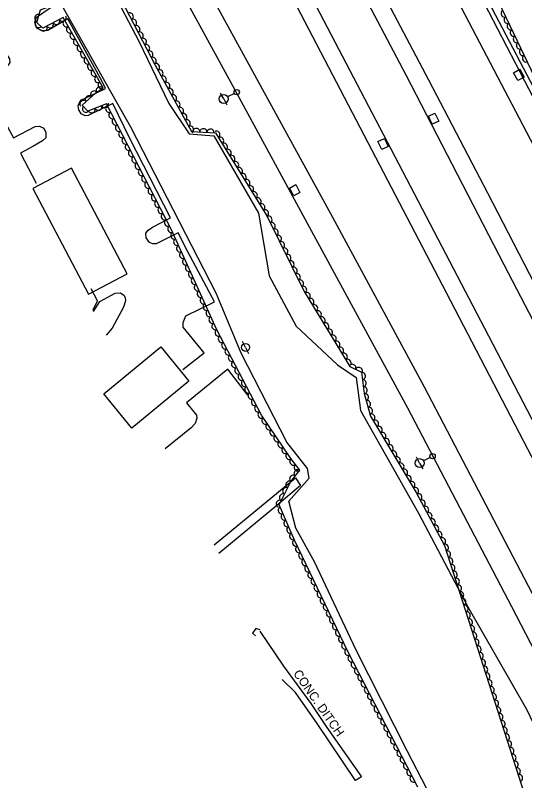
# Model space of a CAD drawing. Extents: x 1722896 to 1754269, y 648279 to 666297.
# Drawn here: x 1727002.5 to 1727288.7, y 654939.2 to 655369.2 of the extents above; entities that cross this region are included whole.
import ezdxf

# ---------------------------------------------------------------- set-up
doc = ezdxf.new("R2010")
doc.units = 0
for name, color, linetype in [('DESIGN - CENTERLINE - Proposed', 7, 'Continuous'), ('DESIGN - CENTERLINE - Proposed Text', 7, 'Continuous'), ('SURVEY - CENTERLINE - Preliminary', 7, 'Continuous'), ('SURVEY - CENTERLINE - Preliminary Text', 7, 'Continuous'), ('SURVEY - CONTOURS - Intermediate with optional Text', 7, 'Continuous'), ('SURVEY - DRAINAGE - Natural Features', 7, 'Continuous'), ('SURVEY - DTM - Breaklines', 7, 'Continuous'), ('SURVEY - VEGETATION - Features with Text', 7, 'Continuous')]:
    doc.layers.add(name, color=color, linetype=linetype)

msp = doc.modelspace()

# ---------------------------------------------------------------- linework, layer by layer
at = {"layer": 'DESIGN - CENTERLINE - Proposed'}
for points in [[(1727140.07, 655024.02), (1727137.61, 655024.79), (1727135.71, 655022.21), (1727137.34, 655020.6)], [(1727139.9, 655023.18), (1727153.11, 655003.65), (1727168.52, 654982.52), (1727177.56, 654969.06), (1727197.05, 654941.4), (1727193.63, 654939.34), (1727171.98, 654971.45), (1727159.86, 654988.88), (1727152.48, 654996.1)]]:
    msp.add_lwpolyline(points, dxfattribs=at)
at = {"layer": 'DESIGN - CENTERLINE - Proposed Text'}
for points in [[(1727012.34, 655271.87), (1727043.54, 655212.62), (1727065.27, 655224.07), (1727034.07, 655283.31)], [(1727052.16, 655156.5), (1727084.22, 655182.91), (1727100, 655163.77), (1727067.93, 655137.35)]]:
    msp.add_lwpolyline(points, close=True, dxfattribs=at)
msp.add_lwpolyline([(1727114.18, 655071.73), (1727159.93, 655109.31), (1727162.69, 655105.09), (1727149.43, 655093.83), (1727116.88, 655066.85)], dxfattribs=at)
at = {"layer": 'SURVEY - CENTERLINE - Preliminary'}
for points in [[(1727050.93, 655997.46), (1727319.54, 655476.24), (1727415.27, 655286.88), (1727453.23, 655214.2), (1727438.11, 655205.48), (1727457.2, 655189.9), (1727448.48, 655166.48), (1727444.02, 655127.24), (1727439.46, 655093.12), (1727433.8, 655088.89), (1727428.25, 655094.4), (1727419.84, 655089.11), (1727375.69, 655171.33), (1727307.43, 655302.49), (1727245.01, 655421.37), (1727156.13, 655593.14), (1727078.69, 655739.86)], [(1727255.73, 654891.96), (1727222.64, 654956.06), (1727193.88, 655012.6), (1727170.61, 655062.19), (1727160.08, 655081.16), (1727156.09, 655096.19), (1727167.64, 655109.18), (1727166.58, 655114.7), (1727154.99, 655129.4), (1727129.42, 655179.42), (1727115.27, 655213.2), (1727067.32, 655306.4), (1727023.88, 655383.38), (1726989.37, 655424.01), (1726943.31, 655491.69), (1726909.73, 655535.14), (1726909.56, 655552.96), (1726882.67, 655577.82), (1726871.12, 655619.85), (1726858.5, 655643.11)], [(1726991.54, 655469.41), (1727009.94, 655429.47), (1727026.88, 655432.04), (1727047.15, 655427.08), (1727056.25, 655411.45), (1727045.74, 655397.08), (1727056.29, 655384.49), (1727071.84, 655354.73), (1727088.73, 655319.71), (1727100.12, 655302.58), (1727113.92, 655301.43), (1727139.01, 655258.06), (1727145.04, 655222.9), (1727160.32, 655194.52), (1727183.49, 655172.84), (1727194.06, 655165.81), (1727196.41, 655147.13), (1727228.96, 655089.62), (1727256.66, 655036.95), (1727289.64, 654979.52), (1727310.57, 654935.67)]]:
    msp.add_lwpolyline(points, dxfattribs=at)
at = {"layer": 'SURVEY - CENTERLINE - Preliminary Text'}
for points in [[(1727430.98, 655031.8), (1727394.15, 655102.88), (1727346.51, 655194.9), (1727287.74, 655307.34), (1727233.01, 655412.26), (1727188.36, 655497.8), (1727137.6, 655594.68), (1727085.89, 655693.78), (1727040.29, 655781.67), (1726997.3, 655864.1), (1726943.89, 655966.68), (1726889.76, 656071.1), (1726869.43, 656110.45)], [(1726846.62, 656077.71), (1726885.95, 656002.15), (1726927.22, 655922.29), (1726983.5, 655814.13), (1727022.39, 655739.26), (1727067.18, 655653.52), (1727111.82, 655568.21), (1727163.64, 655468.68), (1727209.95, 655380.01), (1727234.58, 655332.9), (1727267.68, 655269.53), (1727305.79, 655195.97), (1727354.57, 655102.28), (1727389.25, 655035.86), (1727423.58, 654969.23)], [(1726839.91, 656067.87), (1726882.05, 655986.55), (1726933.73, 655887.03), (1726971.56, 655814.56), (1727006.02, 655748.53), (1727056.33, 655652.57), (1727112.01, 655545.31), (1727165.4, 655443.03), (1727221.85, 655335.71), (1727276.94, 655229.28), (1727328.71, 655129.98), (1727384.25, 655022.22), (1727422.31, 654949.62)], [(1727416.98, 654904.63), (1727378.29, 654978.72), (1727321.29, 655087.5), (1727268.42, 655189.04), (1727213.71, 655294.11), (1727156.81, 655402.66), (1727090.94, 655530.66), (1727012.29, 655680.77), (1726949.66, 655800.15), (1726895.61, 655905.13), (1726842, 656007.31), (1726823.09, 656044.98)], [(1727414.59, 654887.79), (1727375.02, 654963.6), (1727327.13, 655055.34), (1727288.21, 655129.71), (1727244.68, 655213.41), (1727198.49, 655301.86), (1727151.96, 655390.96), (1727111.65, 655468.27), (1727054.78, 655577.19), (1727008.29, 655666.64), (1726955.92, 655767.53), (1726903.37, 655867.77), (1726854.8, 655961.06), (1726816.46, 656035.3)], [(1726940.93, 656000.07), (1726977.52, 655930.16), (1727037.38, 655813.61), (1727080.46, 655731.31), (1727149.57, 655599.48), (1727227.78, 655449.47), (1727288.61, 655332.48), (1727346.8, 655221.05), (1727410.46, 655098.35), (1727433.96, 655053.16)], [(1726781.43, 655985.97), (1726829.45, 655897.57), (1726869.18, 655825.22), (1726909.31, 655751.73), (1726948.09, 655680.26), (1726983.91, 655615.35), (1727016.03, 655555.81), (1727044.76, 655503.92), (1727072.21, 655453.46), (1727115.52, 655374.69), (1727180.59, 655255.85), (1727232.25, 655160.54), (1727294.86, 655040.47), (1727346.73, 654941.45), (1727387.97, 654862.57), (1727407.26, 654824.97)], [(1726773.86, 655976.54), (1726813.76, 655902.53), (1726857.94, 655817.41), (1726910.4, 655720.65), (1726970.72, 655610.86), (1727017.89, 655524.72), (1727074.08, 655422.09), (1727127, 655325.23), (1727167.58, 655250.48), (1727222.79, 655148.67), (1727281.27, 655037.04), (1727354.22, 654896.29), (1727405.34, 654798.17)], [(1727053.18, 655328.04), (1727051.28, 655331.97), (1727031.88, 655367.24), (1727020.76, 655360.65), (1727017.38, 655360.47), (1727014.63, 655362.03), (1727013.38, 655365.35), (1727014.41, 655368.2), (1727022.12, 655373.42), (1727026.13, 655376.43), (1726986.54, 655424.55)], [(1726974.38, 655345.87), (1726980.39, 655338.97), (1726992.97, 655347.86), (1726995.24, 655348.13), (1726997.73, 655346.99), (1726999.22, 655344.83), (1726999.35, 655342.67), (1726998.34, 655341), (1726996.47, 655338.91), (1726984.25, 655331.62), (1727001.44, 655300.37), (1727013.69, 655306.67), (1727015.99, 655306.86), (1727018.54, 655305.84), (1727019.7, 655303.38), (1727019.65, 655300.34), (1727017.74, 655298.67), (1727012.32, 655295.6), (1727005.32, 655291.73), (1727014.25, 655274.86)], [(1727057.25, 655319.64), (1727043.44, 655312.89), (1727041.7, 655312.73), (1727039.49, 655313.97), (1727038.18, 655316.17), (1727037.73, 655318.35), (1727038.63, 655320.53), (1727039.66, 655321.75), (1727044.43, 655324.02), (1727053.18, 655328.04)], [(1727089.61, 655255.47), (1727066.75, 655300.04), (1727057.25, 655319.64)], [(1727093.96, 655246.98), (1727081.59, 655240.77), (1727079.66, 655240.88), (1727077.87, 655241.51), (1727075.98, 655244.2), (1727075.76, 655246.82), (1727077.17, 655248.49), (1727079.6, 655250.23), (1727089.61, 655255.47)], [(1727096.6, 655170.19), (1727108.58, 655179.59), (1727096.76, 655194.05), (1727096.73, 655196.63), (1727098.21, 655200.35), (1727114.46, 655208.18), (1727099.27, 655236.64), (1727093.96, 655246.98)], [(1727044.98, 655215.69), (1727048.51, 655209.01), (1727048.54, 655208.51), (1727045.82, 655203.33)], [(1727046.31, 655202.91), (1727050.04, 655208.39), (1727058.65, 655213.21), (1727061.54, 655213.32), (1727063.52, 655212.05), (1727064.17, 655210.62), (1727064.35, 655208.88), (1727063.23, 655205.34), (1727056.82, 655193.46), (1727054.83, 655191.1), (1727053.5, 655189.52)], [(1727133.17, 655155.86), (1727121.83, 655170.35), (1727098.68, 655151.51), (1727104.32, 655144.53), (1727104.54, 655142.82), (1727103.44, 655139.97), (1727101.34, 655137.48), (1727086.68, 655125.75)]]:
    msp.add_lwpolyline(points, dxfattribs=at)
at = {"layer": 'SURVEY - DRAINAGE - Natural Features'}
for p, q in [((1727285.34, 655335.74), (1727285.34, 655335.74)), ((1727237.48, 655311.15), (1727237.48, 655311.15)), ((1727209.06, 655296.92), (1727209.06, 655296.92)), ((1727159.44, 655270.94), (1727159.44, 655270.94))]:
    msp.add_line(p, q, dxfattribs=at)
for points in [[(1727282.38, 655336.98), (1727285.9, 655338.89), (1727288.29, 655334.5), (1727284.77, 655332.58), (1727282.38, 655336.98)], [(1727234.61, 655312.58), (1727238.24, 655314.26), (1727240.34, 655309.72), (1727236.71, 655308.04), (1727234.61, 655312.58)], [(1727206.19, 655298.34), (1727209.81, 655300.04), (1727211.93, 655295.51), (1727208.31, 655293.81), (1727206.19, 655298.34)], [(1727156.49, 655272.2), (1727160.01, 655274.09), (1727162.38, 655269.69), (1727158.86, 655267.79), (1727156.49, 655272.2)]]:
    msp.add_lwpolyline(points, dxfattribs=at)
at = {"layer": 'SURVEY - DTM - Breaklines'}
for p, q in [((1727119.55, 655322.25), (1727117.82, 655325.58)), ((1727125.54, 655325.35), (1727121.77, 655323.4)), ((1727119.55, 655322.25), (1727121.27, 655318.92)), ((1727131.86, 655182.66), (1727130.17, 655186)), ((1727131.86, 655182.66), (1727133.56, 655179.32)), ((1727229.62, 655117.66), (1727227.85, 655120.97)), ((1727235.57, 655120.86), (1727231.83, 655118.85)), ((1727229.62, 655117.66), (1727231.4, 655114.36))]:
    msp.add_line(p, q, dxfattribs=at)
for centre, radius in [((1727126.87, 655326.04), 1.5), ((1727119.55, 655322.25), 2.5), ((1727131.86, 655182.66), 2.25), ((1727236.89, 655121.57), 1.5), ((1727229.62, 655117.66), 2.5)]:
    msp.add_circle(centre, radius, dxfattribs=at)
at = {"layer": 'SURVEY - VEGETATION - Features with Text'}
for points in [[(1727453.67, 655212.51), (1727457.83, 655188.29), (1727453.65, 655157.86), (1727448.19, 655124.48), (1727440.3, 655093.72), (1727435.77, 655085.48), (1727426.27, 655090.51), (1727397.05, 655143.65), (1727357.81, 655217.28), (1727333.34, 655262.76), (1727294.62, 655333.84), (1727263.95, 655398.03), (1727239.89, 655436.54), (1727241.53, 655457.79), (1727251.24, 655460.03), (1727261.95, 655458.43), (1727274.41, 655455.03), (1727290.47, 655454.28), (1727307.65, 655457.18), (1727323.13, 655473.7)], [(1726993.2, 655470.45), (1727011.33, 655431.18), (1727030.16, 655433.37), (1727045.83, 655436.02), (1727058.36, 655421.49), (1727060.25, 655410.7), (1727048.33, 655397.57), (1727059.49, 655382.88), (1727081.03, 655341.26), (1727101.37, 655304), (1727114.89, 655303.27), (1727143.79, 655256.51), (1727164.69, 655214.16), (1727190.49, 655171.9), (1727197.02, 655168.83), (1727198.4, 655156.72), (1727202.11, 655144.1), (1727227.63, 655101.13), (1727243.59, 655071.28), (1727370.66, 654676.17)], [(1727228.58, 654935.66), (1727189.45, 655011.45), (1727159.41, 655074.36), (1727150.69, 655094.3), (1727157.27, 655107.35), (1727162.29, 655113.63), (1727157.28, 655120.25), (1727140.83, 655144.59), (1727115.71, 655192.56), (1727090.07, 655249.01), (1727053.62, 655319.48), (1727043.25, 655315.46), (1727039.96, 655318.77), (1727047.46, 655325.53), (1727051.75, 655328.41), (1727029.3, 655367.97), (1727017.84, 655361.95), (1727014.5, 655365.22), (1727016.54, 655372.3), (1727027.12, 655376.24), (1727015.82, 655389.99), (1726984.61, 655422.64)]]:
    msp.add_lwpolyline(points, dxfattribs=at)
for centre, major_axis in [((1727015.23, 655367.76), (0.55, 1.92)), ((1727029.08, 655367.85), (-1.77, -0.93)), ((1727066.88, 655368.6), (0.92, -1.78)), ((1727277.24, 655370.22), (-0.86, 1.8)), ((1727278.96, 655366.61), (-0.86, 1.8)), ((1727015.48, 655364.27), (-1.43, 1.4)), ((1727021.99, 655364.13), (-1.77, -0.93)), ((1727025.54, 655365.99), (-1.77, -0.93)), ((1727031.15, 655364.71), (-0.99, 1.74)), ((1727068.72, 655365.05), (0.92, -1.78)), ((1727070.56, 655361.49), (0.92, -1.78)), ((1727280.69, 655363), (-0.86, 1.8)), ((1727018.45, 655362.27), (-1.77, -0.93)), ((1727033.12, 655361.23), (-0.99, 1.74)), ((1727035.1, 655357.75), (-0.99, 1.74)), ((1727072.4, 655357.94), (0.92, -1.78)), ((1727282.41, 655359.39), (-0.86, 1.8)), ((1727037.07, 655354.27), (-0.99, 1.74)), ((1727074.23, 655354.39), (0.92, -1.78)), ((1727284.14, 655355.78), (-0.86, 1.8)), ((1727039.05, 655350.79), (-0.99, 1.74)), ((1727076.07, 655350.84), (0.92, -1.78)), ((1727285.86, 655352.18), (-0.86, 1.8)), ((1727041.02, 655347.32), (-0.99, 1.74)), ((1727077.91, 655347.28), (0.92, -1.78)), ((1727287.58, 655348.57), (-0.86, 1.8)), ((1727289.31, 655344.96), (-0.86, 1.8)), ((1727042.99, 655343.84), (-0.99, 1.74)), ((1727079.75, 655343.73), (0.92, -1.78)), ((1727081.61, 655340.19), (0.96, -1.76)), ((1727044.97, 655340.36), (-0.99, 1.74)), ((1727046.94, 655336.88), (-0.99, 1.74)), ((1727083.53, 655336.68), (0.96, -1.76)), ((1727048.92, 655333.4), (-0.99, 1.74)), ((1727085.45, 655333.17), (0.96, -1.76)), ((1727049.87, 655327.15), (1.66, 1.11)), ((1727050.89, 655329.92), (-0.99, 1.74)), ((1727087.36, 655329.66), (0.96, -1.76)), ((1727046.65, 655324.8), (1.49, 1.34)), ((1727089.28, 655326.15), (0.96, -1.76)), ((1727040.7, 655319.44), (1.49, 1.34)), ((1727043.67, 655322.12), (1.49, 1.34)), ((1727091.2, 655322.64), (0.96, -1.76)), ((1727093.11, 655319.13), (0.96, -1.76)), ((1727042.07, 655316.65), (-1.41, 1.42)), ((1727045.42, 655316.3), (-1.87, -0.72)), ((1727049.15, 655317.74), (-1.87, -0.72)), ((1727052.88, 655319.19), (-1.87, -0.72)), ((1727055.09, 655316.63), (-0.92, 1.78)), ((1727095.03, 655315.62), (0.96, -1.76)), ((1727056.93, 655313.08), (-0.92, 1.78)), ((1727096.95, 655312.1), (0.96, -1.76)), ((1727058.77, 655309.53), (-0.92, 1.78)), ((1727060.61, 655305.97), (-0.92, 1.78)), ((1727098.86, 655308.59), (0.96, -1.76)), ((1727062.44, 655302.42), (-0.92, 1.78)), ((1727100.78, 655305.08), (0.96, -1.76)), ((1727104.13, 655303.85), (2, -0.11)), ((1727108.13, 655303.64), (2, -0.11)), ((1727112.12, 655303.42), (2, -0.11)), ((1727115.54, 655302.23), (1.05, -1.7)), ((1727064.28, 655298.87), (-0.92, 1.78)), ((1727117.64, 655298.83), (1.05, -1.7)), ((1727066.12, 655295.32), (-0.92, 1.78)), ((1727119.74, 655295.43), (1.05, -1.7)), ((1727067.96, 655291.76), (-0.92, 1.78)), ((1727121.84, 655292.02), (1.05, -1.7)), ((1727123.95, 655288.62), (1.05, -1.7)), ((1727069.8, 655288.21), (-0.92, 1.78)), ((1727071.63, 655284.66), (-0.92, 1.78)), ((1727126.05, 655285.22), (1.05, -1.7)), ((1727073.47, 655281.11), (-0.92, 1.78)), ((1727128.15, 655281.81), (1.05, -1.7)), ((1727075.31, 655277.55), (-0.92, 1.78)), ((1727130.25, 655278.41), (1.05, -1.7)), ((1727077.15, 655274), (-0.92, 1.78)), ((1727132.36, 655275.01), (1.05, -1.7)), ((1727134.46, 655271.6), (1.05, -1.7)), ((1727078.98, 655270.45), (-0.92, 1.78)), ((1727136.56, 655268.2), (1.05, -1.7)), ((1727080.82, 655266.89), (-0.92, 1.78)), ((1727082.66, 655263.34), (-0.92, 1.78)), ((1727138.66, 655264.8), (1.05, -1.7)), ((1727084.5, 655259.79), (-0.92, 1.78)), ((1727140.77, 655261.4), (1.05, -1.7)), ((1727086.34, 655256.24), (-0.92, 1.78)), ((1727142.87, 655257.99), (1.05, -1.7)), ((1727144.78, 655254.49), (0.89, -1.79)), ((1727088.17, 655252.68), (-0.92, 1.78)), ((1727146.55, 655250.9), (0.89, -1.79)), ((1727090.01, 655249.13), (-0.92, 1.78)), ((1727148.32, 655247.31), (0.89, -1.79)), ((1727091.67, 655245.49), (-0.83, 1.82)), ((1727093.33, 655241.85), (-0.83, 1.82)), ((1727150.1, 655243.73), (0.89, -1.79)), ((1727094.98, 655238.21), (-0.83, 1.82)), ((1727151.87, 655240.14), (0.89, -1.79)), ((1727096.63, 655234.56), (-0.83, 1.82)), ((1727153.64, 655236.55), (0.89, -1.79)), ((1727155.41, 655232.97), (0.89, -1.79)), ((1727098.29, 655230.92), (-0.83, 1.82)), ((1727157.18, 655229.38), (0.89, -1.79)), ((1727099.94, 655227.28), (-0.83, 1.82)), ((1727158.95, 655225.79), (0.89, -1.79)), ((1727101.6, 655223.64), (-0.83, 1.82)), ((1727103.25, 655220), (-0.83, 1.82)), ((1727160.72, 655222.21), (0.89, -1.79)), ((1727104.9, 655216.35), (-0.83, 1.82)), ((1727162.49, 655218.62), (0.89, -1.79)), ((1727106.56, 655212.71), (-0.83, 1.82)), ((1727164.26, 655215.03), (0.89, -1.79)), ((1727166.27, 655211.58), (1.04, -1.71)), ((1727108.21, 655209.07), (-0.83, 1.82)), ((1727168.35, 655208.16), (1.04, -1.71)), ((1727109.87, 655205.43), (-0.83, 1.82)), ((1727170.44, 655204.75), (1.04, -1.71)), ((1727111.52, 655201.79), (-0.83, 1.82)), ((1727172.52, 655201.33), (1.04, -1.71)), ((1727113.17, 655198.14), (-0.83, 1.82)), ((1727114.83, 655194.5), (-0.83, 1.82)), ((1727174.6, 655197.92), (1.04, -1.71)), ((1727176.69, 655194.51), (1.04, -1.71)), ((1727116.58, 655190.91), (-0.93, 1.77)), ((1727178.77, 655191.09), (1.04, -1.71)), ((1727118.43, 655187.36), (-0.93, 1.77)), ((1727180.86, 655187.68), (1.04, -1.71)), ((1727120.29, 655183.82), (-0.93, 1.77)), ((1727182.94, 655184.26), (1.04, -1.71)), ((1727185.03, 655180.85), (1.04, -1.71)), ((1727122.14, 655180.28), (-0.93, 1.77)), ((1727187.11, 655177.44), (1.04, -1.71)), ((1727124, 655176.73), (-0.93, 1.77)), ((1727125.85, 655173.19), (-0.93, 1.77)), ((1727189.2, 655174.02), (1.04, -1.71)), ((1727127.71, 655169.64), (-0.93, 1.77)), ((1727191.86, 655171.26), (1.81, -0.85)), ((1727195.48, 655169.56), (1.81, -0.85)), ((1727129.56, 655166.1), (-0.93, 1.77)), ((1727197.28, 655166.55), (0.23, -1.99)), ((1727131.42, 655162.56), (-0.93, 1.77)), ((1727197.74, 655162.58), (0.23, -1.99)), ((1727133.28, 655159.01), (-0.93, 1.77)), ((1727135.13, 655155.47), (-0.93, 1.77)), ((1727198.19, 655158.6), (0.23, -1.99)), ((1727136.99, 655151.93), (-0.93, 1.77)), ((1727199, 655154.7), (0.56, -1.92)), ((1727200.13, 655150.86), (0.56, -1.92)), ((1727138.84, 655148.38), (-0.93, 1.77)), ((1727201.26, 655147.03), (0.56, -1.92)), ((1727140.7, 655144.84), (-0.93, 1.77)), ((1727202.6, 655143.28), (1.02, -1.72)), ((1727142.91, 655141.51), (-1.12, 1.66)), ((1727204.64, 655139.84), (1.02, -1.72)), ((1727145.15, 655138.2), (-1.12, 1.66)), ((1727147.39, 655134.88), (-1.12, 1.66)), ((1727206.69, 655136.41), (1.02, -1.72)), ((1727149.63, 655131.57), (-1.12, 1.66)), ((1727208.73, 655132.97), (1.02, -1.72)), ((1727210.77, 655129.53), (1.02, -1.72)), ((1727151.87, 655128.25), (-1.12, 1.66)), ((1727212.81, 655126.09), (1.02, -1.72)), ((1727154.11, 655124.94), (-1.12, 1.66)), ((1727156.35, 655121.63), (-1.12, 1.66)), ((1727214.86, 655122.65), (1.02, -1.72)), ((1727158.69, 655118.38), (-1.21, 1.6)), ((1727216.9, 655119.21), (1.02, -1.72)), ((1727161.01, 655112.04), (1.25, 1.56)), ((1727161.1, 655115.19), (-1.21, 1.6)), ((1727218.94, 655115.77), (1.02, -1.72)), ((1727220.98, 655112.33), (1.02, -1.72)), ((1727158.51, 655108.91), (1.25, 1.56)), ((1727223.02, 655108.89), (1.02, -1.72)), ((1727156.36, 655105.56), (0.9, 1.79)), ((1727225.07, 655105.45), (1.02, -1.72)), ((1727154.57, 655101.99), (0.9, 1.79)), ((1727227.11, 655102.01), (1.02, -1.72)), ((1727150.97, 655094.85), (0.9, 1.79)), ((1727152.77, 655098.42), (0.9, 1.79)), ((1727229.04, 655098.51), (0.94, -1.76)), ((1727230.92, 655094.98), (0.94, -1.76)), ((1727152.05, 655091.19), (-0.8, 1.83)), ((1727232.81, 655091.45), (0.94, -1.76)), ((1727153.65, 655087.53), (-0.8, 1.83)), ((1727234.69, 655087.92), (0.94, -1.76)), ((1727155.25, 655083.86), (-0.8, 1.83)), ((1727236.58, 655084.4), (0.94, -1.76)), ((1727156.85, 655080.2), (-0.8, 1.83)), ((1727238.46, 655080.87), (0.94, -1.76)), ((1727158.46, 655076.53), (-0.8, 1.83)), ((1727240.35, 655077.34), (0.94, -1.76)), ((1727242.24, 655073.81), (0.94, -1.76)), ((1727160.11, 655072.89), (-0.86, 1.8)), ((1727243.94, 655070.21), (0.61, -1.9)), ((1727161.83, 655069.28), (-0.86, 1.8)), ((1727163.55, 655065.67), (-0.86, 1.8)), ((1727245.16, 655066.4), (0.61, -1.9)), ((1727165.28, 655062.06), (-0.86, 1.8)), ((1727246.39, 655062.59), (0.61, -1.9)), ((1727167, 655058.45), (-0.86, 1.8)), ((1727247.61, 655058.78), (0.61, -1.9)), ((1727168.73, 655054.84), (-0.86, 1.8)), ((1727248.83, 655054.98), (0.61, -1.9)), ((1727170.45, 655051.23), (-0.86, 1.8)), ((1727250.06, 655051.17), (0.61, -1.9)), ((1727172.17, 655047.62), (-0.86, 1.8)), ((1727173.9, 655044.01), (-0.86, 1.8)), ((1727251.28, 655047.36), (0.61, -1.9)), ((1727252.51, 655043.55), (0.61, -1.9)), ((1727175.62, 655040.4), (-0.86, 1.8)), ((1727253.73, 655039.74), (0.61, -1.9)), ((1727177.34, 655036.8), (-0.86, 1.8)), ((1727254.96, 655035.94), (0.61, -1.9)), ((1727179.07, 655033.19), (-0.86, 1.8)), ((1727256.18, 655032.13), (0.61, -1.9)), ((1727180.79, 655029.58), (-0.86, 1.8)), ((1727257.41, 655028.32), (0.61, -1.9)), ((1727182.51, 655025.97), (-0.86, 1.8)), ((1727184.24, 655022.36), (-0.86, 1.8)), ((1727258.63, 655024.51), (0.61, -1.9)), ((1727185.96, 655018.75), (-0.86, 1.8)), ((1727259.86, 655020.7), (0.61, -1.9)), ((1727187.69, 655015.14), (-0.86, 1.8)), ((1727261.08, 655016.9), (0.61, -1.9)), ((1727262.31, 655013.09), (0.61, -1.9)), ((1727189.41, 655011.53), (-0.86, 1.8)), ((1727263.53, 655009.28), (0.61, -1.9)), ((1727191.24, 655007.97), (-0.92, 1.78)), ((1727264.76, 655005.47), (0.61, -1.9)), ((1727193.08, 655004.42), (-0.92, 1.78)), ((1727194.91, 655000.86), (-0.92, 1.78)), ((1727265.98, 655001.67), (0.61, -1.9)), ((1727196.75, 654997.31), (-0.92, 1.78)), ((1727267.21, 654997.86), (0.61, -1.9)), ((1727198.58, 654993.76), (-0.92, 1.78)), ((1727268.43, 654994.05), (0.61, -1.9)), ((1727200.42, 654990.2), (-0.92, 1.78)), ((1727269.65, 654990.24), (0.61, -1.9)), ((1727202.25, 654986.65), (-0.92, 1.78)), ((1727270.88, 654986.43), (0.61, -1.9)), ((1727204.09, 654983.09), (-0.92, 1.78)), ((1727205.92, 654979.54), (-0.92, 1.78)), ((1727272.1, 654982.63), (0.61, -1.9)), ((1727273.33, 654978.82), (0.61, -1.9)), ((1727207.76, 654975.99), (-0.92, 1.78)), ((1727274.55, 654975.01), (0.61, -1.9)), ((1727209.59, 654972.43), (-0.92, 1.78)), ((1727275.78, 654971.2), (0.61, -1.9)), ((1727211.43, 654968.88), (-0.92, 1.78)), ((1727277, 654967.39), (0.61, -1.9)), ((1727213.26, 654965.32), (-0.92, 1.78)), ((1727278.23, 654963.59), (0.61, -1.9)), ((1727215.1, 654961.77), (-0.92, 1.78)), ((1727216.93, 654958.21), (-0.92, 1.78)), ((1727279.45, 654959.78), (0.61, -1.9)), ((1727218.77, 654954.66), (-0.92, 1.78)), ((1727280.68, 654955.97), (0.61, -1.9)), ((1727220.61, 654951.11), (-0.92, 1.78)), ((1727281.9, 654952.16), (0.61, -1.9)), ((1727222.44, 654947.55), (-0.92, 1.78)), ((1727283.13, 654948.35), (0.61, -1.9)), ((1727284.35, 654944.55), (0.61, -1.9)), ((1727224.28, 654944), (-0.92, 1.78)), ((1727226.11, 654940.44), (-0.92, 1.78)), ((1727285.58, 654940.74), (0.61, -1.9))]:
    msp.add_ellipse(centre, major_axis=major_axis, ratio=0.940188, start_param=0, end_param=3.141593, dxfattribs=at)

# ---------------------------------------------------------------- texts
at = {"layer": 'SURVEY - CONTOURS - Intermediate with optional Text'}
msp.add_text('CONC. DITCH', height=5, rotation=305.0631, dxfattribs=at).set_placement((1727158.36, 654999.42))

doc.saveas('drawing.dxf')
